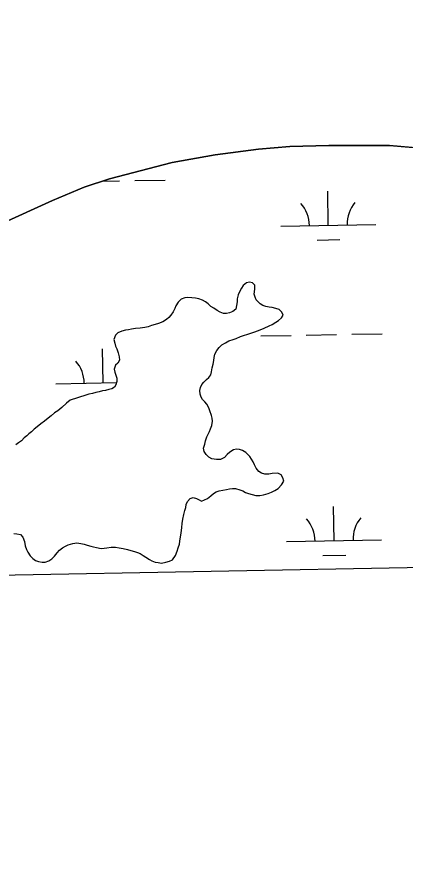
# Model space of a CAD drawing. Extents: x 3925854 to 3964121, y 224593 to 250589.
# Drawn here: x 3946699 to 3947108, y 230028 to 230918 of the extents above; entities that cross this region are included whole.
import ezdxf

# ---------------------------------------------------------------- set-up
doc = ezdxf.new("R2010")
doc.units = 0
for name, color, linetype in [('V-GRID-FRAM', 7, 'Continuous'), ('V-TOPO-SHOR', 7, 'Continuous'), ('V-WETL-SWMP', 7, 'Continuous')]:
    doc.layers.add(name, color=color, linetype=linetype)

msp = doc.modelspace()

# ---------------------------------------------------------------- linework, layer by layer
at = {"layer": 'V-GRID-FRAM'}
msp.add_lwpolyline([(3929791.517, 248207.597), (3961703.892, 248787.859), (3962042.387, 230608.264), (3930114.146, 230027.713), (3929791.517, 248207.597)], dxfattribs=at)
at = {"layer": 'V-TOPO-SHOR'}
for points in [[(3947139.6, 230778.039), (3947091.779, 230782.217), (3947027.689, 230782.035), (3946986.446, 230781.152), (3946953.615, 230778.254), (3946907.76, 230772.43), (3946862.397, 230764.047), (3946796.15, 230746.83), (3946769.434, 230738.169), (3946736.015, 230724.312), (3946681.268, 230699.054), (3946643.044, 230676.061), (3946596.307, 230642.492), (3946540.331, 230600.441), (3946519.515, 230584.847), (3946451.816, 230526.596), (3946382.499, 230467.163), (3946325.008, 230413.675), (3946278.387, 230368.455), (3946243.33, 230332.21), (3946233.019, 230320.802)], [(3946906.294, 230555.397), (3946906.781, 230558.52), (3946907.525, 230562.168), (3946909.565, 230566.087), (3946911.873, 230569.231), (3946914.705, 230571.859), (3946918.842, 230574.24), (3946922.199, 230576.354), (3946926.604, 230577.7), (3946929.973, 230578.773), (3946934.372, 230580.636), (3946937.743, 230581.712), (3946942.144, 230583.315), (3946946.289, 230584.657), (3946949.658, 230585.732), (3946955.096, 230587.866), (3946959.499, 230589.469), (3946964.674, 230591.861), (3946967.779, 230593.453), (3946971.914, 230595.835), (3946974.494, 230597.68), (3946977.847, 230600.314), (3946979.637, 230603.191), (3946978.044, 230606.556), (3946975.158, 230609.124), (3946971.766, 230610.39), (3946967.857, 230611.391), (3946964.732, 230611.879), (3946961.086, 230612.362), (3946957.955, 230613.63), (3946955.339, 230615.164), (3946950.879, 230619.276), (3946949.81, 230622.127), (3946948.999, 230625.238), (3946949.724, 230630.704), (3946949.683, 230634.863), (3946947.315, 230637.438), (3946943.93, 230638.183), (3946940.817, 230637.372), (3946937.469, 230634.478), (3946935.677, 230631.601), (3946933.887, 230628.723), (3946932.107, 230624.806), (3946930.851, 230620.374), (3946930.882, 230617.255), (3946930.403, 230613.351), (3946929.66, 230609.704), (3946926.567, 230607.074), (3946922.94, 230605.737), (3946919.827, 230605.186), (3946916.708, 230605.153), (3946913.056, 230606.417), (3946909.919, 230608.204), (3946906.255, 230610.506), (3946903.376, 230612.559), (3946900.228, 230615.385), (3946897.606, 230617.439), (3946894.473, 230618.967), (3946890.557, 230620.486), (3946886.91, 230621.23), (3946883.266, 230621.711), (3946878.845, 230621.928), (3946875.732, 230621.375), (3946871.844, 230620.038), (3946868.754, 230617.146), (3946866.194, 230613.22), (3946865.184, 230610.351), (3946863.399, 230606.953), (3946860.836, 230603.287), (3946859.042, 230600.672), (3946856.464, 230598.565), (3946852.589, 230596.187), (3946847.93, 230594.319), (3946844.559, 230593.506), (3946840.67, 230592.427), (3946837.045, 230591.089), (3946833.674, 230590.276), (3946828.482, 230589.443), (3946823.807, 230589.136), (3946819.651, 230588.574), (3946816.28, 230587.759), (3946813.165, 230587.468), (3946809.276, 230586.389), (3946805.133, 230584.788), (3946802.561, 230582.162), (3946801.045, 230577.726), (3946801.864, 230573.837), (3946802.675, 230570.724), (3946804.004, 230567.879), (3946805.348, 230563.472), (3946806.431, 230559.325), (3946806.728, 230555.69), (3946805.201, 230552.554), (3946802.62, 230550.449), (3946801.105, 230546.273), (3946801.916, 230543.162), (3946802.987, 230540.053), (3946804.058, 230536.944), (3946804.095, 230533.305), (3946803.089, 230529.916), (3946801.555, 230527.3)], [(3946859.561, 230344.101), (3946862.667, 230345.432), (3946866.002, 230349.884), (3946867.775, 230354.32), (3946868.779, 230357.972), (3946870.038, 230361.883), (3946870.528, 230365.007), (3946871.261, 230369.694), (3946871.74, 230373.598), (3946872.463, 230379.324), (3946872.94, 230383.488), (3946873.671, 230388.176), (3946874.663, 230393.124), (3946875.66, 230397.293), (3946876.665, 230400.683), (3946877.153, 230403.808), (3946878.681, 230406.943), (3946881.511, 230409.831), (3946884.62, 230410.902), (3946888.009, 230409.897), (3946890.883, 230408.627), (3946893.498, 230407.093), (3946896.603, 230408.424), (3946899.708, 230410.015), (3946903.058, 230412.647), (3946905.892, 230415.277), (3946908.995, 230416.868), (3946912.102, 230418.199), (3946915.735, 230418.756), (3946919.626, 230419.576), (3946922.999, 230420.128), (3946926.114, 230420.679), (3946929.236, 230420.452), (3946933.928, 230419.201), (3946936.801, 230417.929), (3946939.934, 230416.401), (3946943.066, 230415.393), (3946946.977, 230414.134), (3946950.627, 230413.13), (3946955.044, 230413.176), (3946958.676, 230413.991), (3946963.601, 230415.34), (3946967.228, 230416.678), (3946970.591, 230418.271), (3946974.206, 230420.647), (3946977.808, 230424.323), (3946980.108, 230428.247), (3946979.293, 230431.878), (3946977.441, 230434.979), (3946973.784, 230436.76), (3946967.81, 230436.181), (3946964.437, 230435.626), (3946960.277, 230435.585), (3946956.626, 230436.846), (3946954.01, 230438.38), (3946950.854, 230441.987), (3946949.261, 230445.352), (3946947.926, 230448.716), (3946944.489, 230454.402), (3946940.029, 230458.514), (3946936.629, 230460.56), (3946933.5, 230461.568), (3946930.374, 230462.057), (3946927.003, 230461.242), (3946923.389, 230458.866), (3946920.294, 230456.237), (3946917.466, 230453.347), (3946913.327, 230451.225), (3946909.167, 230451.184), (3946904.221, 230451.913), (3946901.084, 230453.701), (3946898.198, 230456.272), (3946896.085, 230459.63), (3946895.532, 230463.003), (3946896.785, 230467.435), (3946897.531, 230470.823), (3946899.048, 230474.996), (3946901.854, 230480.485), (3946902.864, 230483.354), (3946904.125, 230487.008), (3946904.86, 230491.434), (3946904.569, 230494.551), (3946904.019, 230497.664), (3946902.153, 230502.325), (3946901.078, 230505.694), (3946898.96, 230509.571), (3946896.857, 230511.889), (3946894.493, 230514.203), (3946892.906, 230516.788), (3946891.833, 230520.157), (3946891.536, 230523.792), (3946892.284, 230526.919), (3946893.809, 230530.315), (3946895.865, 230532.674), (3946898.696, 230535.564), (3946901.014, 230537.665), (3946903.066, 230540.287), (3946904.076, 230543.416), (3946904.549, 230547.84), (3946905.55, 230551.749), (3946906.294, 230555.397)], [(3946801.555, 230527.3), (3946798.712, 230525.713), (3946795.602, 230524.9), (3946791.972, 230523.825), (3946788.855, 230523.532), (3946785.489, 230522.459), (3946781.853, 230521.904), (3946778.484, 230520.829), (3946774.593, 230520.009), (3946771.486, 230518.938), (3946754.904, 230513.571)], [(3946754.904, 230513.571), (3946750.773, 230510.671), (3946745.882, 230505.942), (3946741.76, 230502.259), (3946738.403, 230500.146), (3946734.79, 230497.25), (3946731.44, 230494.616), (3946727.571, 230491.458), (3946723.958, 230488.822), (3946720.094, 230485.404), (3946716.997, 230483.033), (3946713.907, 230480.401), (3946711.33, 230478.036), (3946709.012, 230475.932), (3946706.434, 230473.827), (3946703.343, 230470.935), (3946700.249, 230468.566), (3946697.666, 230466.72)], [(3946695.235, 230373.11), (3946698.619, 230372.625), (3946702.526, 230371.886), (3946704.892, 230369.309), (3946706.499, 230364.646), (3946707.323, 230360.237), (3946708.662, 230356.35), (3946710.253, 230353.247), (3946712.631, 230349.63), (3946715.519, 230346.802), (3946718.14, 230344.488), (3946721.527, 230343.742), (3946725.435, 230343.003), (3946728.556, 230342.773), (3946732.441, 230344.113), (3946735.538, 230346.484), (3946738.368, 230349.372), (3946740.932, 230352.778), (3946743.507, 230355.403), (3946746.599, 230358.033), (3946749.96, 230359.887), (3946752.807, 230361.216), (3946757.732, 230362.565), (3946761.885, 230363.129), (3946766.049, 230362.649), (3946769.696, 230361.908), (3946772.826, 230360.898), (3946776.475, 230359.897), (3946779.345, 230358.885), (3946782.47, 230358.398), (3946787.418, 230357.406), (3946790.535, 230357.699), (3946793.652, 230357.99), (3946798.065, 230358.555), (3946802.485, 230358.598), (3946806.651, 230357.861), (3946810.554, 230357.382), (3946815.246, 230356.128), (3946818.635, 230355.125), (3946822.805, 230354.126), (3946825.674, 230353.116), (3946828.808, 230351.846), (3946831.945, 230350.058), (3946834.563, 230348.266), (3946838.489, 230345.706), (3946841.104, 230344.172), (3946844.496, 230342.907), (3946847.621, 230342.419), (3946851.264, 230341.936), (3946855.676, 230342.761), (3946859.561, 230344.101)]]:
    msp.add_lwpolyline(points, dxfattribs=at)
at = {"layer": 'V-WETL-SWMP'}
for p, q in [((3947027.69, 230782.035), (3947091.78, 230782.217)), ((3947091.78, 230782.217), (3947139.6, 230778.04)), ((3946907.76, 230772.43), (3946953.614, 230778.255)), ((3946953.614, 230778.255), (3946986.447, 230781.151)), ((3946986.447, 230781.151), (3947027.69, 230782.035)), ((3946862.398, 230764.047), (3946907.76, 230772.43)), ((3946796.15, 230746.829), (3946862.398, 230764.047)), ((3946769.435, 230738.168), (3946796.15, 230746.829)), ((3946736.015, 230724.312), (3946769.435, 230738.168)), ((3946789.08, 230744.537), (3946806.934, 230744.862)), ((3946822.931, 230745.153), (3946854.926, 230745.734)), ((3947027.136, 230698.115), (3947026.481, 230734.109)), ((3946681.268, 230699.054), (3946736.015, 230724.312)), ((3946977.144, 230697.206), (3947077.128, 230699.024)), ((3947015.418, 230682.469), (3947039.414, 230682.905)), ((3946935.677, 230631.601), (3946933.886, 230628.724)), ((3946937.468, 230634.479), (3946935.677, 230631.601)), ((3946940.818, 230637.372), (3946937.468, 230634.479)), ((3946943.929, 230638.184), (3946940.818, 230637.372)), ((3946947.316, 230637.438), (3946943.929, 230638.184)), ((3946949.682, 230634.863), (3946947.316, 230637.438)), ((3946949.724, 230630.704), (3946949.682, 230634.863)), ((3946932.106, 230624.806), (3946930.851, 230620.374)), ((3946933.886, 230628.724), (3946932.106, 230624.806)), ((3946948.999, 230625.237), (3946949.724, 230630.704)), ((3946949.81, 230622.126), (3946948.999, 230625.237)), ((3946950.879, 230619.277), (3946949.81, 230622.126)), ((3946866.195, 230613.221), (3946865.184, 230610.351)), ((3946868.755, 230617.146), (3946866.195, 230613.221)), ((3946871.845, 230620.037), (3946868.755, 230617.146)), ((3946875.731, 230621.376), (3946871.845, 230620.037)), ((3946878.845, 230621.928), (3946875.731, 230621.376)), ((3946883.266, 230621.712), (3946878.845, 230621.928)), ((3946886.91, 230621.229), (3946883.266, 230621.712)), ((3946890.557, 230620.486), (3946886.91, 230621.229)), ((3946894.472, 230618.966), (3946890.557, 230620.486)), ((3946897.607, 230617.438), (3946894.472, 230618.966)), ((3946900.227, 230615.385), (3946897.607, 230617.438)), ((3946903.375, 230612.558), (3946900.227, 230615.385)), ((3946930.403, 230613.351), (3946929.66, 230609.704)), ((3946930.883, 230617.255), (3946930.403, 230613.351)), ((3946930.851, 230620.374), (3946930.883, 230617.255)), ((3946955.34, 230615.163), (3946950.879, 230619.277)), ((3946957.955, 230613.63), (3946955.34, 230615.163)), ((3946961.087, 230612.362), (3946957.955, 230613.63)), ((3946863.399, 230606.954), (3946860.836, 230603.288)), ((3946865.184, 230610.351), (3946863.399, 230606.954)), ((3946906.256, 230610.507), (3946903.375, 230612.558)), ((3946909.918, 230608.205), (3946906.256, 230610.507)), ((3946913.056, 230606.417), (3946909.918, 230608.205)), ((3946916.708, 230605.154), (3946913.056, 230606.417)), ((3946919.827, 230605.185), (3946916.708, 230605.154)), ((3946922.941, 230605.737), (3946919.827, 230605.185)), ((3946926.567, 230607.073), (3946922.941, 230605.737)), ((3946929.66, 230609.704), (3946926.567, 230607.073)), ((3946964.732, 230611.879), (3946961.087, 230612.362)), ((3946967.856, 230611.391), (3946964.732, 230611.879)), ((3946971.766, 230610.39), (3946967.856, 230611.391)), ((3946975.158, 230609.125), (3946971.766, 230610.39)), ((3946978.043, 230606.555), (3946975.158, 230609.125)), ((3946979.637, 230603.191), (3946978.043, 230606.555)), ((3946852.59, 230596.186), (3946847.929, 230594.319)), ((3946856.465, 230598.565), (3946852.59, 230596.186)), ((3946859.043, 230600.671), (3946856.465, 230598.565)), ((3946860.836, 230603.288), (3946859.043, 230600.671)), ((3946967.778, 230593.453), (3946971.913, 230595.834)), ((3946971.913, 230595.834), (3946974.494, 230597.68)), ((3946974.494, 230597.68), (3946977.847, 230600.314)), ((3946977.847, 230600.314), (3946979.637, 230603.191)), ((3946809.276, 230586.389), (3946805.133, 230584.788)), ((3946813.165, 230587.468), (3946809.276, 230586.389)), ((3946816.281, 230587.76), (3946813.165, 230587.468)), ((3946819.652, 230588.574), (3946816.281, 230587.76)), ((3946823.806, 230589.136), (3946819.652, 230588.574)), ((3946828.482, 230589.443), (3946823.806, 230589.136)), ((3946833.673, 230590.276), (3946828.482, 230589.443)), ((3946837.044, 230591.09), (3946833.673, 230590.276)), ((3946840.67, 230592.426), (3946837.044, 230591.09)), ((3946844.558, 230593.505), (3946840.67, 230592.426)), ((3946847.929, 230594.319), (3946844.558, 230593.505)), ((3946949.659, 230585.731), (3946955.096, 230587.865)), ((3946955.096, 230587.865), (3946959.499, 230589.47)), ((3946959.499, 230589.47), (3946964.674, 230591.862)), ((3946964.674, 230591.862), (3946967.778, 230593.453)), ((3946802.56, 230582.162), (3946801.045, 230577.727)), ((3946801.045, 230577.727), (3946801.865, 230573.836)), ((3946805.133, 230584.788), (3946802.56, 230582.162)), ((3946922.199, 230576.354), (3946926.604, 230577.699)), ((3946926.604, 230577.699), (3946929.973, 230578.773)), ((3946929.973, 230578.773), (3946934.373, 230580.637)), ((3946934.373, 230580.637), (3946937.742, 230581.711)), ((3946937.742, 230581.711), (3946942.145, 230583.315)), ((3946942.145, 230583.315), (3946946.29, 230584.657)), ((3946946.29, 230584.657), (3946949.659, 230585.731)), ((3946955.839, 230581.368), (3946987.833, 230581.949)), ((3947003.831, 230582.24), (3947035.825, 230582.822)), ((3947051.823, 230583.113), (3947083.817, 230583.695)), ((3946801.865, 230573.836), (3946802.676, 230570.725)), ((3946802.676, 230570.725), (3946804.005, 230567.879)), ((3946909.565, 230566.088), (3946911.872, 230569.231)), ((3946911.872, 230569.231), (3946914.705, 230571.859)), ((3946914.705, 230571.859), (3946918.841, 230574.241)), ((3946918.841, 230574.241), (3946922.199, 230576.354)), ((3946789.646, 230531.908), (3946788.992, 230567.902)), ((3946804.005, 230567.879), (3946805.349, 230563.473)), ((3946805.349, 230563.473), (3946806.431, 230559.325)), ((3946906.782, 230558.521), (3946907.525, 230562.168)), ((3946907.525, 230562.168), (3946909.565, 230566.088)), ((3946805.2, 230552.554), (3946802.621, 230550.448)), ((3946806.728, 230555.689), (3946805.2, 230552.554)), ((3946806.431, 230559.325), (3946806.728, 230555.689)), ((3946904.55, 230547.84), (3946905.551, 230551.75)), ((3946905.551, 230551.75), (3946906.293, 230555.397)), ((3946906.293, 230555.397), (3946906.782, 230558.521)), ((3946802.621, 230550.448), (3946801.104, 230546.273)), ((3946801.104, 230546.273), (3946801.915, 230543.162)), ((3946801.915, 230543.162), (3946802.986, 230540.054)), ((3946903.067, 230540.287), (3946904.075, 230543.416)), ((3946904.075, 230543.416), (3946904.55, 230547.84)), ((3946802.986, 230540.054), (3946804.058, 230536.945)), ((3946804.095, 230533.306), (3946803.089, 230529.916)), ((3946804.058, 230536.945), (3946804.095, 230533.306)), ((3946895.865, 230532.675), (3946898.696, 230535.563)), ((3946898.696, 230535.563), (3946901.014, 230537.666)), ((3946901.014, 230537.666), (3946903.067, 230540.287)), ((3946739.655, 230530.999), (3946803.756, 230532.165)), ((3946795.601, 230524.901), (3946791.973, 230523.825)), ((3946798.712, 230525.713), (3946795.601, 230524.901)), ((3946801.556, 230527.301), (3946798.712, 230525.713)), ((3946803.089, 230529.916), (3946801.556, 230527.301)), ((3946891.536, 230523.793), (3946892.284, 230526.92)), ((3946892.284, 230526.92), (3946893.81, 230530.315)), ((3946893.81, 230530.315), (3946895.865, 230532.675)), ((3946771.486, 230518.938), (3946754.903, 230513.571)), ((3946774.594, 230520.009), (3946771.486, 230518.938)), ((3946778.485, 230520.829), (3946774.594, 230520.009)), ((3946781.854, 230521.903), (3946778.485, 230520.829)), ((3946785.488, 230522.459), (3946781.854, 230521.903)), ((3946788.856, 230523.533), (3946785.488, 230522.459)), ((3946791.973, 230523.825), (3946788.856, 230523.533)), ((3946891.833, 230520.156), (3946891.536, 230523.793)), ((3946892.907, 230516.788), (3946891.833, 230520.156)), ((3946894.493, 230514.204), (3946892.907, 230516.788)), ((3946750.773, 230510.67), (3946745.882, 230505.941)), ((3946754.903, 230513.571), (3946750.773, 230510.67)), ((3946896.856, 230511.889), (3946894.493, 230514.204)), ((3946898.959, 230509.57), (3946896.856, 230511.889)), ((3946901.078, 230505.693), (3946898.959, 230509.57)), ((3946738.402, 230500.146), (3946734.791, 230497.25)), ((3946741.76, 230502.26), (3946738.402, 230500.146)), ((3946745.882, 230505.941), (3946741.76, 230502.26)), ((3946902.152, 230502.324), (3946901.078, 230505.693)), ((3946904.018, 230497.664), (3946902.152, 230502.324)), ((3946904.57, 230494.55), (3946904.018, 230497.664)), ((3946723.959, 230488.822), (3946720.094, 230485.404)), ((3946727.571, 230491.458), (3946723.959, 230488.822)), ((3946731.439, 230494.617), (3946727.571, 230491.458)), ((3946734.791, 230497.25), (3946731.439, 230494.617)), ((3946904.126, 230487.007), (3946904.861, 230491.433)), ((3946904.861, 230491.433), (3946904.57, 230494.55)), ((3946713.906, 230480.402), (3946711.33, 230478.036)), ((3946716.998, 230483.033), (3946713.906, 230480.402)), ((3946720.094, 230485.404), (3946716.998, 230483.033)), ((3946899.049, 230474.997), (3946901.853, 230480.485)), ((3946901.853, 230480.485), (3946902.863, 230483.354)), ((3946902.863, 230483.354), (3946904.126, 230487.007)), ((3946703.343, 230470.936), (3946700.248, 230468.566)), ((3946706.433, 230473.827), (3946703.343, 230470.936)), ((3946709.012, 230475.933), (3946706.433, 230473.827)), ((3946711.33, 230478.036), (3946709.012, 230475.933)), ((3946896.786, 230467.436), (3946897.531, 230470.823)), ((3946897.531, 230470.823), (3946899.049, 230474.997)), ((3946700.248, 230468.566), (3946697.667, 230466.72)), ((3946895.531, 230463.004), (3946896.786, 230467.436)), ((3946896.085, 230459.63), (3946895.531, 230463.004)), ((3946930.374, 230462.057), (3946927.003, 230461.243)), ((3946933.499, 230461.568), (3946930.374, 230462.057)), ((3946898.198, 230456.272), (3946896.085, 230459.63)), ((3946901.084, 230453.701), (3946898.198, 230456.272)), ((3946904.222, 230451.914), (3946901.084, 230453.701)), ((3946917.465, 230453.347), (3946913.327, 230451.226)), ((3946920.295, 230456.236), (3946917.465, 230453.347)), ((3946923.388, 230458.866), (3946920.295, 230456.236)), ((3946927.003, 230461.243), (3946923.388, 230458.866)), ((3946936.628, 230460.56), (3946933.499, 230461.568)), ((3946940.029, 230458.515), (3946936.628, 230460.56)), ((3946944.489, 230454.401), (3946940.029, 230458.515)), ((3946947.926, 230448.717), (3946944.489, 230454.401)), ((3946909.168, 230451.184), (3946904.222, 230451.914)), ((3946913.327, 230451.226), (3946909.168, 230451.184)), ((3946949.26, 230445.351), (3946947.926, 230448.717)), ((3946950.854, 230441.987), (3946949.26, 230445.351)), ((3946954.01, 230438.38), (3946950.854, 230441.987)), ((3946956.625, 230436.847), (3946954.01, 230438.38)), ((3946960.277, 230435.584), (3946956.625, 230436.847)), ((3946964.436, 230435.626), (3946960.277, 230435.584)), ((3946967.81, 230436.18), (3946964.436, 230435.626)), ((3946973.783, 230436.76), (3946967.81, 230436.18)), ((3946977.441, 230434.978), (3946973.783, 230436.76)), ((3946979.292, 230431.877), (3946977.441, 230434.978)), ((3946977.808, 230424.323), (3946980.108, 230428.246)), ((3946980.108, 230428.246), (3946979.292, 230431.877)), ((3946908.996, 230416.868), (3946912.102, 230418.199)), ((3946912.102, 230418.199), (3946915.735, 230418.756)), ((3946915.735, 230418.756), (3946919.626, 230419.575)), ((3946919.626, 230419.575), (3946923, 230420.129)), ((3946923, 230420.129), (3946926.114, 230420.68)), ((3946926.114, 230420.68), (3946929.236, 230420.452)), ((3946929.236, 230420.452), (3946933.928, 230419.2)), ((3946933.928, 230419.2), (3946936.8, 230417.929)), ((3946936.8, 230417.929), (3946939.935, 230416.401)), ((3946967.228, 230416.677), (3946970.591, 230418.271)), ((3946970.591, 230418.271), (3946974.206, 230420.647)), ((3946974.206, 230420.647), (3946977.808, 230424.323)), ((3946878.681, 230406.943), (3946881.511, 230409.831)), ((3946881.511, 230409.831), (3946884.62, 230410.902)), ((3946884.62, 230410.902), (3946888.01, 230409.897)), ((3946888.01, 230409.897), (3946890.882, 230408.626)), ((3946890.882, 230408.626), (3946893.497, 230407.093)), ((3946893.497, 230407.093), (3946896.603, 230408.424)), ((3946896.603, 230408.424), (3946899.707, 230410.015)), ((3946899.707, 230410.015), (3946903.059, 230412.648)), ((3946903.059, 230412.648), (3946905.892, 230415.277)), ((3946905.892, 230415.277), (3946908.996, 230416.868)), ((3946939.935, 230416.401), (3946943.065, 230415.393)), ((3946943.065, 230415.393), (3946946.977, 230414.133)), ((3946946.977, 230414.133), (3946950.626, 230413.13)), ((3946950.626, 230413.13), (3946955.045, 230413.175)), ((3946955.045, 230413.175), (3946958.676, 230413.991)), ((3946958.676, 230413.991), (3946963.602, 230415.341)), ((3946963.602, 230415.341), (3946967.228, 230416.677)), ((3946875.659, 230397.294), (3946876.665, 230400.683)), ((3946876.665, 230400.683), (3946877.153, 230403.808)), ((3946877.153, 230403.808), (3946878.681, 230406.943)), ((3947033.184, 230365.495), (3947032.529, 230401.489)), ((3946873.672, 230388.175), (3946874.662, 230393.124)), ((3946874.662, 230393.124), (3946875.659, 230397.294)), ((3946872.462, 230379.324), (3946872.94, 230383.488)), ((3946872.94, 230383.488), (3946873.672, 230388.175)), ((3946695.235, 230373.111), (3946698.619, 230372.625)), ((3946871.26, 230369.694), (3946871.74, 230373.598)), ((3946871.74, 230373.598), (3946872.462, 230379.324)), ((3946698.619, 230372.625), (3946702.526, 230371.885)), ((3946702.526, 230371.885), (3946704.892, 230369.31)), ((3946704.892, 230369.31), (3946706.499, 230364.647)), ((3946706.499, 230364.647), (3946707.323, 230360.236)), ((3946870.039, 230361.883), (3946870.527, 230365.007)), ((3946870.527, 230365.007), (3946871.26, 230369.694)), ((3946983.192, 230364.586), (3947083.176, 230366.404)), ((3946707.323, 230360.236), (3946708.662, 230356.35)), ((3946708.662, 230356.35), (3946710.254, 230353.247)), ((3946740.933, 230352.777), (3946743.506, 230355.403)), ((3946743.506, 230355.403), (3946746.599, 230358.034)), ((3946746.599, 230358.034), (3946749.96, 230359.887)), ((3946749.96, 230359.887), (3946752.806, 230361.216)), ((3946752.806, 230361.216), (3946757.731, 230362.566)), ((3946757.731, 230362.566), (3946761.885, 230363.128)), ((3946761.885, 230363.128), (3946766.049, 230362.65)), ((3946766.049, 230362.65), (3946769.696, 230361.907)), ((3946769.696, 230361.907), (3946772.825, 230360.899)), ((3946772.825, 230360.899), (3946776.475, 230359.896)), ((3946776.475, 230359.896), (3946779.345, 230358.885)), ((3946779.345, 230358.885), (3946782.469, 230358.397)), ((3946782.469, 230358.397), (3946787.418, 230357.407)), ((3946787.418, 230357.407), (3946790.535, 230357.699)), ((3946790.535, 230357.699), (3946793.651, 230357.99)), ((3946793.651, 230357.99), (3946798.065, 230358.555)), ((3946798.065, 230358.555), (3946802.484, 230358.599)), ((3946802.484, 230358.599), (3946806.65, 230357.862)), ((3946806.65, 230357.862), (3946810.555, 230357.381)), ((3946810.555, 230357.381), (3946815.246, 230356.129)), ((3946815.246, 230356.129), (3946818.636, 230355.124)), ((3946818.636, 230355.124), (3946822.805, 230354.126)), ((3946867.776, 230354.321), (3946868.779, 230357.971)), ((3946868.779, 230357.971), (3946870.039, 230361.883)), ((3947737.845, 230348.165), (3946233.019, 230320.802)), ((3946710.254, 230353.247), (3946712.63, 230349.631)), ((3946712.63, 230349.631), (3946715.518, 230346.801)), ((3946715.518, 230346.801), (3946718.141, 230344.488)), ((3946732.442, 230344.113), (3946735.538, 230346.484)), ((3946735.538, 230346.484), (3946738.368, 230349.372)), ((3946738.368, 230349.372), (3946740.933, 230352.777)), ((3946822.805, 230354.126), (3946825.675, 230353.115)), ((3946825.675, 230353.115), (3946828.808, 230351.847)), ((3946828.808, 230351.847), (3946831.945, 230350.059)), ((3946831.945, 230350.059), (3946834.563, 230348.266)), ((3946834.563, 230348.266), (3946838.488, 230345.706)), ((3946862.667, 230345.431), (3946866.001, 230349.884)), ((3946866.001, 230349.884), (3946867.776, 230354.321)), ((3947021.466, 230349.849), (3947045.462, 230350.285)), ((3946718.141, 230344.488), (3946721.528, 230343.742)), ((3946721.528, 230343.742), (3946725.435, 230343.002)), ((3946725.435, 230343.002), (3946728.556, 230342.774)), ((3946728.556, 230342.774), (3946732.442, 230344.113)), ((3946838.488, 230345.706), (3946841.103, 230344.173)), ((3946841.103, 230344.173), (3946844.495, 230342.907)), ((3946844.495, 230342.907), (3946847.62, 230342.419)), ((3946847.62, 230342.419), (3946851.264, 230341.936)), ((3946851.264, 230341.936), (3946855.675, 230342.761)), ((3946855.675, 230342.761), (3946859.561, 230344.1)), ((3946859.561, 230344.1), (3946862.667, 230345.431))]:
    msp.add_line(p, q, dxfattribs=at)
for centre, start, end in [((3946971.893, 230697.586), 0.269879, 41.813537), ((3947082.361, 230699.594), 140.269876, 181.813534), ((3946734.404, 230531.379), 0.269879, 41.813537), ((3946977.941, 230364.966), 0.269879, 41.813537), ((3947088.409, 230366.974), 140.269876, 181.813534)]:
    msp.add_arc(centre, 35.246, start, end, dxfattribs=at)

doc.saveas('drawing.dxf')
